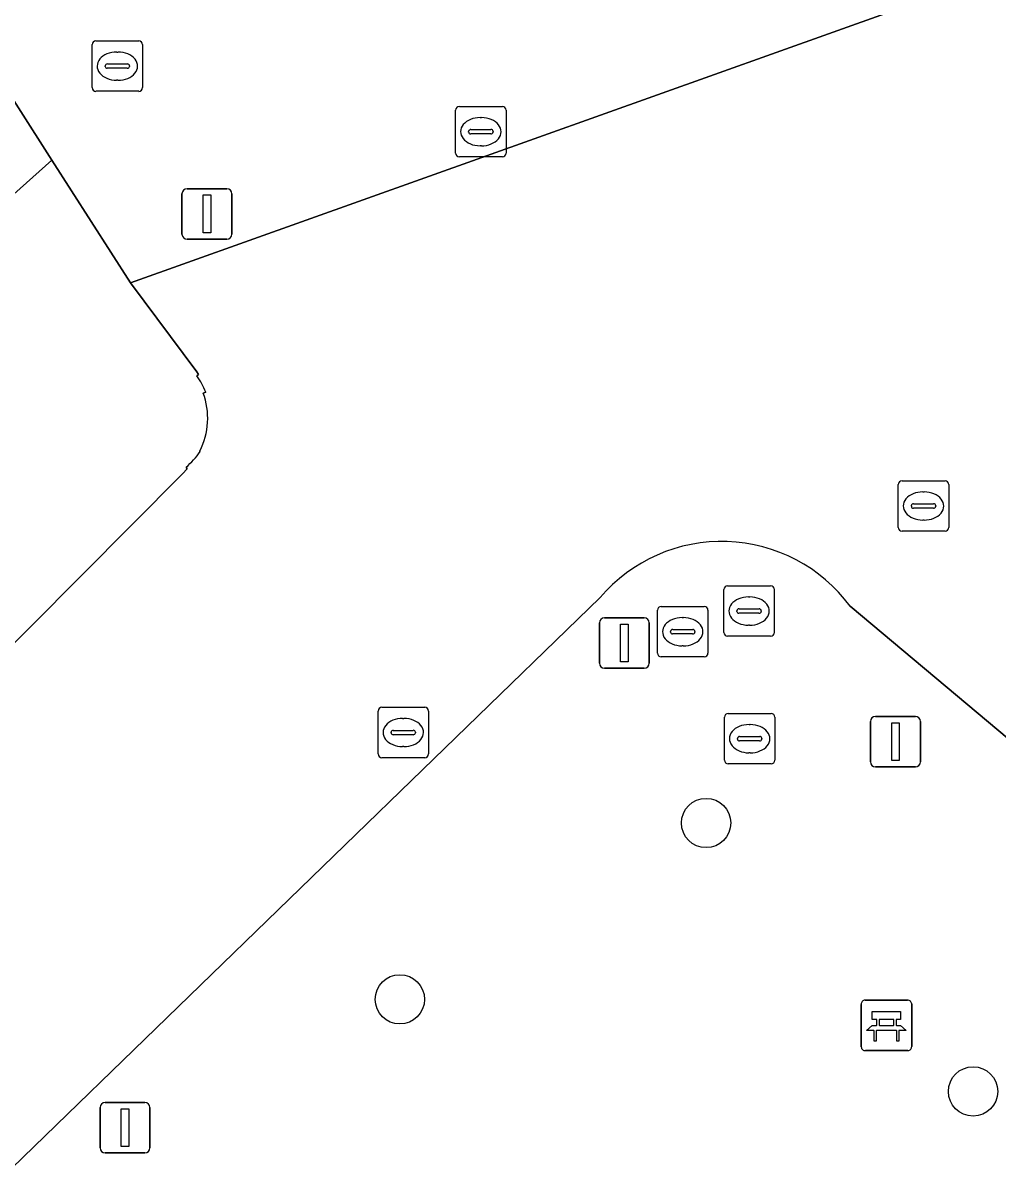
# Model space of a CAD drawing. Extents: x 161087 to 161926, y 382572 to 383873.
# Drawn here: x 161454.07 to 161473.41, y 383168.59 to 383191.42 of the extents above; entities that cross this region are included whole.
import ezdxf

# ---------------------------------------------------------------- set-up
doc = ezdxf.new("R2010")
doc.units = 0
for name, color, linetype in [('IMGEO_Bank', 7, 'Continuous'), ('IMGEO_Boom', 7, 'Continuous'), ('IMGEO_Brandkraan', 7, 'Continuous'), ('IMGEO_Kolk', 7, 'Continuous'), ('IMGEO_Lichtmast', 7, 'Continuous'), ('IMGEO_Pand', 7, 'Continuous'), ('IMGEO_Rioolput', 7, 'Continuous'), ('IMGEO_Voetgangersgebied_gesloten', 7, 'Continuous'), ('IMGEO_Voetgangersgebied_open', 7, 'Continuous')]:
    doc.layers.add(name, color=color, linetype=linetype)

msp = doc.modelspace()

# ---------------------------------------------------------------- linework, layer by layer
at = {"layer": 'IMGEO_Bank'}
for p, q in [((161470.769, 383172.039), (161471.61, 383172.039)), ((161471.61, 383172.039), (161470.769, 383172.039)), ((161470.694, 383171.114), (161470.694, 383171.955)), ((161470.694, 383171.955), (161470.694, 383171.114)), ((161471.694, 383171.964), (161471.694, 383171.123)), ((161471.694, 383171.123), (161471.694, 383171.964)), ((161471.003, 383171.545), (161471.003, 383171.651)), ((161471.047, 383171.651), (161471.047, 383171.545)), ((161471.335, 383171.657), (161471.053, 383171.657)), ((161471.053, 383171.539), (161471.335, 383171.539)), ((161471.341, 383171.545), (161471.341, 383171.651)), ((161471.385, 383171.651), (161471.385, 383171.545)), ((161471.391, 383171.437), (161470.998, 383171.437)), ((161471.619, 383171.039), (161470.778, 383171.039)), ((161470.778, 383171.039), (161471.619, 383171.039))]:
    msp.add_line(p, q, dxfattribs=at)
for points in [[(161470.997, 383171.657), (161470.911, 383171.657), (161470.911, 383171.818), (161471.474, 383171.818), (161471.474, 383171.657), (161471.391, 383171.657)], [(161470.941, 383171.437), (161470.799, 383171.437), (161470.911, 383171.539), (161470.997, 383171.539)], [(161471.391, 383171.539), (161471.474, 383171.539), (161471.586, 383171.437), (161471.447, 383171.437)], [(161470.991, 383171.43), (161470.991, 383171.223), (161470.948, 383171.223), (161470.948, 383171.43)], [(161471.441, 383171.43), (161471.441, 383171.223), (161471.397, 383171.223), (161471.397, 383171.43)]]:
    msp.add_lwpolyline(points, dxfattribs=at)
for centre, radius, start, end in [((161470.772, 383171.961), 0.0779, 92.4484, 184.2845), ((161470.772, 383171.961), 0.0779, 92.4484, 184.2845), ((161471.616, 383171.961), 0.0779, 2.4484, 94.2845), ((161471.616, 383171.961), 0.0779, 2.4484, 94.2845), ((161470.996, 383171.65), 0.00671, 2.8957, 87.1043), ((161470.996, 383171.546), 0.00671, 272.8957, 357.1043), ((161471.053, 383171.65), 0.00671, 92.8957, 177.1043), ((161471.053, 383171.546), 0.00671, 182.8957, 267.1043), ((161471.335, 383171.65), 0.00671, 2.8957, 87.1043), ((161471.335, 383171.546), 0.00671, 272.8957, 357.1043), ((161471.392, 383171.65), 0.00671, 92.8957, 177.1043), ((161471.392, 383171.546), 0.00671, 182.8957, 267.1043), ((161470.941, 383171.43), 0.00671, 2.8957, 87.1043), ((161470.998, 383171.43), 0.00671, 92.8957, 177.1043), ((161471.39, 383171.43), 0.00671, 2.8957, 87.1043), ((161471.447, 383171.43), 0.00671, 92.8957, 177.1043), ((161470.772, 383171.117), 0.0779, 182.4484, 274.2845), ((161470.772, 383171.117), 0.0779, 182.4484, 274.2845), ((161471.616, 383171.117), 0.0779, 272.4484, 4.2845), ((161471.616, 383171.117), 0.0779, 272.4484, 4.2845)]:
    msp.add_arc(centre, radius, start, end, dxfattribs=at)
at = {"layer": 'IMGEO_Boom'}
for centre in [(161467.616, 383175.554), (161461.541, 383172.056), (161472.912, 383170.229)]:
    msp.add_circle(centre, 0.489, dxfattribs=at)
at = {"layer": 'IMGEO_Brandkraan'}
for p, q in [((161462.647, 383188.841), (161462.647, 383189.693)), ((161462.722, 383189.767), (161463.574, 383189.767)), ((161463.648, 383189.693), (161463.648, 383188.841)), ((161463.135, 383189.547), (161463.16, 383189.547)), ((161462.906, 383189.261), (161462.906, 383189.273)), ((161463.344, 383189.224), (161462.946, 383189.224)), ((161462.949, 383189.31), (161463.347, 383189.31)), ((161463.39, 383189.273), (161463.39, 383189.261)), ((161463.158, 383188.987), (161463.133, 383188.987)), ((161463.574, 383188.767), (161462.722, 383188.767))]:
    msp.add_line(p, q, dxfattribs=at)
for points in [[(161462.647, 383188.841), (161462.647, 383189.693)], [(161462.722, 383189.767), (161463.574, 383189.767)], [(161463.648, 383189.693), (161463.648, 383188.841)], [(161463.574, 383188.767), (161462.722, 383188.767)]]:
    msp.add_lwpolyline(points, dxfattribs=at)
for centre, radius, start, end in [((161462.724, 383189.691), 0.0765, 91.552, 178.448), ((161462.724, 383189.691), 0.0765, 91.552, 178.448), ((161463.572, 383189.691), 0.0765, 1.552, 88.448), ((161463.572, 383189.691), 0.0765, 1.552, 88.448), ((161462.946, 383189.27), 0.0403, 85.8775, 175.7526), ((161462.943, 383189.26), 0.0366, 178.938, 274.7102), ((161463.347, 383189.267), 0.043, 264.8664, 352.4533), ((161463.351, 383189.272), 0.0386, 1.7309, 96.639), ((161462.724, 383188.843), 0.0765, 181.552, 268.448), ((161462.724, 383188.843), 0.0765, 181.552, 268.448), ((161463.572, 383188.843), 0.0765, 271.552, 358.448), ((161463.572, 383188.843), 0.0765, 271.552, 358.448)]:
    msp.add_arc(centre, radius, start, end, dxfattribs=at)
for centre, major_axis, ratio, start_param, end_param in [((161463.134, 383189.267), (-0.387, 0.002), 0.722429, 4.712389, 7.853982), ((161463.159, 383189.267), (-0.39, 0.002), 0.717154, 1.570796, 4.712389)]:
    msp.add_ellipse(centre, major_axis=major_axis, ratio=ratio, start_param=start_param, end_param=end_param, dxfattribs=at)
at = {"layer": 'IMGEO_Kolk'}
for p, q in [((161455.437, 383190.142), (161455.437, 383190.994)), ((161455.512, 383191.068), (161456.364, 383191.068)), ((161456.438, 383190.994), (161456.438, 383190.142)), ((161455.925, 383190.848), (161455.95, 383190.848)), ((161455.696, 383190.562), (161455.696, 383190.574)), ((161456.134, 383190.525), (161455.736, 383190.525)), ((161455.739, 383190.611), (161456.137, 383190.611)), ((161456.18, 383190.574), (161456.18, 383190.562)), ((161455.948, 383190.288), (161455.923, 383190.288)), ((161456.364, 383190.068), (161455.512, 383190.068))]:
    msp.add_line(p, q, dxfattribs=at)
for points in [[(161455.437, 383190.142), (161455.437, 383190.994)], [(161455.512, 383191.068), (161456.364, 383191.068)], [(161456.438, 383190.994), (161456.438, 383190.142)], [(161456.364, 383190.068), (161455.512, 383190.068)]]:
    msp.add_lwpolyline(points, dxfattribs=at)
for centre, radius, start, end in [((161455.514, 383190.992), 0.0765, 91.552, 178.448), ((161455.514, 383190.992), 0.0765, 91.552, 178.448), ((161456.362, 383190.992), 0.0765, 1.552, 88.448), ((161456.362, 383190.992), 0.0765, 1.552, 88.448), ((161455.736, 383190.571), 0.0403, 85.8775, 175.7526), ((161455.733, 383190.561), 0.0366, 178.938, 274.7102), ((161456.137, 383190.568), 0.043, 264.8664, 352.4533), ((161456.141, 383190.573), 0.0386, 1.7309, 96.639), ((161455.514, 383190.144), 0.0765, 181.552, 268.448), ((161455.514, 383190.144), 0.0765, 181.552, 268.448), ((161456.362, 383190.144), 0.0765, 271.552, 358.448), ((161456.362, 383190.144), 0.0765, 271.552, 358.448)]:
    msp.add_arc(centre, radius, start, end, dxfattribs=at)
for centre, major_axis, ratio, start_param, end_param in [((161455.924, 383190.568), (-0.387, 0.002), 0.722429, 4.712389, 7.853982), ((161455.949, 383190.568), (-0.39, 0.002), 0.717154, 1.570796, 4.712389)]:
    msp.add_ellipse(centre, major_axis=major_axis, ratio=ratio, start_param=start_param, end_param=end_param, dxfattribs=at)
at = {"layer": 'IMGEO_Lichtmast'}
for p, q in [((161457.219, 383187.237), (161457.219, 383188.037)), ((161457.219, 383188.037), (161457.219, 383187.237)), ((161457.319, 383188.137), (161458.109, 383188.137)), ((161458.109, 383188.137), (161457.319, 383188.137)), ((161458.209, 383188.037), (161458.209, 383187.237)), ((161458.209, 383187.237), (161458.209, 383188.037)), ((161458.109, 383187.137), (161457.319, 383187.137)), ((161457.319, 383187.137), (161458.109, 383187.137)), ((161465.499, 383178.723), (161465.499, 383179.523)), ((161465.499, 383179.523), (161465.499, 383178.723)), ((161465.599, 383179.623), (161466.389, 383179.623)), ((161466.389, 383179.623), (161465.599, 383179.623)), ((161466.489, 383179.523), (161466.489, 383178.723)), ((161466.489, 383178.723), (161466.489, 383179.523)), ((161466.389, 383178.623), (161465.599, 383178.623)), ((161465.599, 383178.623), (161466.389, 383178.623)), ((161470.877, 383176.768), (161470.877, 383177.568)), ((161470.877, 383177.568), (161470.877, 383176.768)), ((161470.977, 383177.668), (161471.767, 383177.668)), ((161471.767, 383177.668), (161470.977, 383177.668)), ((161471.867, 383177.568), (161471.867, 383176.768)), ((161471.867, 383176.768), (161471.867, 383177.568)), ((161471.767, 383176.668), (161470.977, 383176.668)), ((161470.977, 383176.668), (161471.767, 383176.668)), ((161455.694, 383170.009), (161456.484, 383170.009)), ((161456.484, 383170.009), (161455.694, 383170.009)), ((161455.594, 383169.109), (161455.594, 383169.909)), ((161455.594, 383169.909), (161455.594, 383169.109)), ((161456.584, 383169.909), (161456.584, 383169.109)), ((161456.584, 383169.109), (161456.584, 383169.909)), ((161456.484, 383169.009), (161455.694, 383169.009)), ((161455.694, 383169.009), (161456.484, 383169.009))]:
    msp.add_line(p, q, dxfattribs=at)
for points in [[(161457.639, 383188.012), (161457.789, 383188.012), (161457.789, 383187.262), (161457.639, 383187.262), (161457.639, 383188.012)], [(161465.919, 383179.498), (161466.069, 383179.498), (161466.069, 383178.748), (161465.919, 383178.748), (161465.919, 383179.498)], [(161471.297, 383177.543), (161471.447, 383177.543), (161471.447, 383176.793), (161471.297, 383176.793), (161471.297, 383177.543)], [(161456.014, 383169.884), (161456.164, 383169.884), (161456.164, 383169.134), (161456.014, 383169.134), (161456.014, 383169.884)]]:
    msp.add_lwpolyline(points, dxfattribs=at)
for centre, start, end in [((161457.319, 383188.037), 90, 180), ((161457.319, 383188.037), 90, 180), ((161458.109, 383188.037), 0, 90), ((161458.109, 383188.037), 360, 90), ((161457.319, 383187.237), 180, 270), ((161457.319, 383187.237), 180, 270), ((161458.109, 383187.237), 270, 0), ((161458.109, 383187.237), 270, 0), ((161465.599, 383179.523), 90, 180), ((161465.599, 383179.523), 90, 180), ((161466.389, 383179.523), 0, 90), ((161466.389, 383179.523), 360, 90), ((161465.599, 383178.723), 180, 270), ((161465.599, 383178.723), 180, 270), ((161466.389, 383178.723), 270, 0), ((161466.389, 383178.723), 270, 0), ((161470.977, 383177.568), 90, 180), ((161470.977, 383177.568), 90, 180), ((161471.767, 383177.568), 0, 90), ((161471.767, 383177.568), 360, 90), ((161470.977, 383176.768), 180, 270), ((161470.977, 383176.768), 180, 270), ((161471.767, 383176.768), 270, 0), ((161471.767, 383176.768), 270, 0), ((161455.694, 383169.909), 90, 180), ((161455.694, 383169.909), 90, 180), ((161456.484, 383169.909), 0, 90), ((161456.484, 383169.909), 360, 90), ((161455.694, 383169.109), 180, 270), ((161455.694, 383169.109), 180, 270), ((161456.484, 383169.109), 270, 0), ((161456.484, 383169.109), 270, 0)]:
    msp.add_arc(centre, 0.1, start, end, dxfattribs=at)
at = {"layer": 'IMGEO_Pand'}
msp.add_lwpolyline([(161453.355, 383190.709), (161438.823, 383181.646), (161436.915, 383180.365), (161440.649, 383176.193), (161454.639, 383188.704)], close=True, dxfattribs=at)
for points in [[(161457.515, 383184.425), (161457.544, 383184.449), (161457.513, 383184.505), (161456.2, 383186.266), (161454.639, 383188.704), (161440.649, 383176.193), (161445.404, 383170.879), (161446.229, 383171.704), (161446.667, 383172.091), (161449.429, 383174.715), (161450.105, 383175.285), (161450.138, 383175.248), (161450.242, 383175.342), (161450.195, 383175.406), (161457.228, 383182.482)], [(161457.638, 383184.083), (161457.691, 383184.099)], [(161457.58, 383182.922), (161457.571, 383182.933)], [(161457.228, 383182.482), (161457.325, 383182.581), (161457.301, 383182.611)]]:
    msp.add_lwpolyline(points, dxfattribs=at)
for centre, radius, start, end in [((161456.356, 383183.589), 1.429, 20.9166, 35.8106), ((161456.305, 383183.584), 1.424, 332.8039, 20.5275), ((161456.171, 383183.905), 1.718, 311.1207, 325.0884)]:
    msp.add_arc(centre, radius, start, end, dxfattribs=at)
at = {"layer": 'IMGEO_Rioolput'}
for p, q in [((161471.428, 383181.416), (161471.428, 383182.268)), ((161471.503, 383182.342), (161472.355, 383182.342)), ((161472.429, 383182.268), (161472.429, 383181.416)), ((161471.916, 383182.122), (161471.941, 383182.122)), ((161471.687, 383181.836), (161471.687, 383181.848)), ((161472.125, 383181.799), (161471.727, 383181.799)), ((161471.73, 383181.885), (161472.128, 383181.885)), ((161472.171, 383181.848), (161472.171, 383181.836)), ((161471.939, 383181.562), (161471.914, 383181.562)), ((161472.355, 383181.342), (161471.503, 383181.342)), ((161468.043, 383180.258), (161468.895, 383180.258)), ((161467.968, 383179.332), (161467.968, 383180.184)), ((161468.456, 383180.038), (161468.481, 383180.038)), ((161468.969, 383180.184), (161468.969, 383179.332)), ((161466.652, 383178.922), (161466.652, 383179.774)), ((161466.727, 383179.848), (161467.579, 383179.848)), ((161467.653, 383179.774), (161467.653, 383178.922)), ((161468.227, 383179.752), (161468.227, 383179.764)), ((161468.27, 383179.801), (161468.668, 383179.801)), ((161468.711, 383179.764), (161468.711, 383179.752)), ((161467.14, 383179.628), (161467.165, 383179.628)), ((161468.665, 383179.715), (161468.267, 383179.715)), ((161466.911, 383179.342), (161466.911, 383179.354)), ((161467.349, 383179.305), (161466.951, 383179.305)), ((161466.954, 383179.391), (161467.352, 383179.391)), ((161467.395, 383179.354), (161467.395, 383179.342)), ((161468.479, 383179.478), (161468.454, 383179.478)), ((161467.163, 383179.068), (161467.138, 383179.068)), ((161468.895, 383179.258), (161468.043, 383179.258)), ((161467.579, 383178.848), (161466.727, 383178.848)), ((161461.108, 383176.923), (161461.108, 383177.775)), ((161461.183, 383177.849), (161462.035, 383177.849)), ((161462.109, 383177.775), (161462.109, 383176.923)), ((161468.054, 383177.726), (161468.906, 383177.726)), ((161461.596, 383177.629), (161461.621, 383177.629)), ((161467.979, 383176.8), (161467.979, 383177.652)), ((161468.467, 383177.506), (161468.492, 383177.506)), ((161468.98, 383177.652), (161468.98, 383176.8)), ((161461.367, 383177.343), (161461.367, 383177.355)), ((161461.805, 383177.306), (161461.407, 383177.306)), ((161461.41, 383177.392), (161461.808, 383177.392)), ((161461.851, 383177.355), (161461.851, 383177.343)), ((161468.238, 383177.22), (161468.238, 383177.232)), ((161468.281, 383177.269), (161468.679, 383177.269)), ((161468.722, 383177.232), (161468.722, 383177.22)), ((161461.619, 383177.069), (161461.594, 383177.069)), ((161468.676, 383177.183), (161468.278, 383177.183)), ((161462.035, 383176.849), (161461.183, 383176.849)), ((161468.49, 383176.946), (161468.465, 383176.946)), ((161468.906, 383176.726), (161468.054, 383176.726))]:
    msp.add_line(p, q, dxfattribs=at)
for points in [[(161471.428, 383181.416), (161471.428, 383182.268)], [(161471.503, 383182.342), (161472.355, 383182.342)], [(161472.429, 383182.268), (161472.429, 383181.416)], [(161472.355, 383181.342), (161471.503, 383181.342)], [(161468.043, 383180.258), (161468.895, 383180.258)], [(161467.968, 383179.332), (161467.968, 383180.184)], [(161468.969, 383180.184), (161468.969, 383179.332)], [(161466.652, 383178.922), (161466.652, 383179.774)], [(161466.727, 383179.848), (161467.579, 383179.848)], [(161467.653, 383179.774), (161467.653, 383178.922)], [(161468.895, 383179.258), (161468.043, 383179.258)], [(161467.579, 383178.848), (161466.727, 383178.848)], [(161461.108, 383176.923), (161461.108, 383177.775)], [(161461.183, 383177.849), (161462.035, 383177.849)], [(161462.109, 383177.775), (161462.109, 383176.923)], [(161468.054, 383177.726), (161468.906, 383177.726)], [(161467.979, 383176.8), (161467.979, 383177.652)], [(161468.98, 383177.652), (161468.98, 383176.8)], [(161462.035, 383176.849), (161461.183, 383176.849)], [(161468.906, 383176.726), (161468.054, 383176.726)]]:
    msp.add_lwpolyline(points, dxfattribs=at)
for centre, radius, start, end in [((161471.505, 383182.266), 0.0765, 91.552, 178.448), ((161471.505, 383182.266), 0.0765, 91.552, 178.448), ((161472.353, 383182.266), 0.0765, 1.552, 88.448), ((161472.353, 383182.266), 0.0765, 1.552, 88.448), ((161471.727, 383181.845), 0.0403, 85.8775, 175.7526), ((161471.724, 383181.835), 0.0366, 178.938, 274.7102), ((161472.128, 383181.842), 0.043, 264.8664, 352.4533), ((161472.132, 383181.847), 0.0386, 1.7309, 96.639), ((161471.505, 383181.418), 0.0765, 181.552, 268.448), ((161471.505, 383181.418), 0.0765, 181.552, 268.448), ((161472.353, 383181.418), 0.0765, 271.552, 358.448), ((161472.353, 383181.418), 0.0765, 271.552, 358.448), ((161468.045, 383180.182), 0.0765, 91.552, 178.448), ((161468.045, 383180.182), 0.0765, 91.552, 178.448), ((161468.893, 383180.182), 0.0765, 1.552, 88.448), ((161468.893, 383180.182), 0.0765, 1.552, 88.448), ((161466.729, 383179.772), 0.0765, 91.552, 178.448), ((161466.729, 383179.772), 0.0765, 91.552, 178.448), ((161467.577, 383179.772), 0.0765, 1.552, 88.448), ((161467.577, 383179.772), 0.0765, 1.552, 88.448), ((161468.267, 383179.761), 0.0403, 85.8775, 175.7526), ((161468.264, 383179.751), 0.0366, 178.938, 274.7102), ((161468.668, 383179.758), 0.043, 264.8664, 352.4533), ((161468.672, 383179.763), 0.0386, 1.7309, 96.639), ((161466.951, 383179.351), 0.0403, 85.8775, 175.7526), ((161466.948, 383179.341), 0.0366, 178.938, 274.7102), ((161467.352, 383179.348), 0.043, 264.8664, 352.4533), ((161467.356, 383179.353), 0.0386, 1.7309, 96.639), ((161468.045, 383179.334), 0.0765, 181.552, 268.448), ((161468.045, 383179.334), 0.0765, 181.552, 268.448), ((161468.893, 383179.334), 0.0765, 271.552, 358.448), ((161468.893, 383179.334), 0.0765, 271.552, 358.448), ((161466.729, 383178.924), 0.0765, 181.552, 268.448), ((161466.729, 383178.924), 0.0765, 181.552, 268.448), ((161467.577, 383178.924), 0.0765, 271.552, 358.448), ((161467.577, 383178.924), 0.0765, 271.552, 358.448), ((161461.185, 383177.773), 0.0765, 91.552, 178.448), ((161461.185, 383177.773), 0.0765, 91.552, 178.448), ((161462.033, 383177.773), 0.0765, 1.552, 88.448), ((161462.033, 383177.773), 0.0765, 1.552, 88.448), ((161468.056, 383177.65), 0.0765, 91.552, 178.448), ((161468.056, 383177.65), 0.0765, 91.552, 178.448), ((161468.904, 383177.65), 0.0765, 1.552, 88.448), ((161468.904, 383177.65), 0.0765, 1.552, 88.448), ((161461.407, 383177.352), 0.0403, 85.8775, 175.7526), ((161461.404, 383177.342), 0.0366, 178.938, 274.7102), ((161461.808, 383177.349), 0.043, 264.8664, 352.4533), ((161461.812, 383177.354), 0.0386, 1.7309, 96.639), ((161468.278, 383177.229), 0.0403, 85.8775, 175.7526), ((161468.683, 383177.231), 0.0386, 1.7309, 96.639), ((161468.275, 383177.219), 0.0366, 178.938, 274.7102), ((161468.679, 383177.226), 0.043, 264.8664, 352.4533), ((161461.185, 383176.925), 0.0765, 181.552, 268.448), ((161461.185, 383176.925), 0.0765, 181.552, 268.448), ((161462.033, 383176.925), 0.0765, 271.552, 358.448), ((161462.033, 383176.925), 0.0765, 271.552, 358.448), ((161468.056, 383176.802), 0.0765, 181.552, 268.448), ((161468.056, 383176.802), 0.0765, 181.552, 268.448), ((161468.904, 383176.802), 0.0765, 271.552, 358.448), ((161468.904, 383176.802), 0.0765, 271.552, 358.448)]:
    msp.add_arc(centre, radius, start, end, dxfattribs=at)
for centre, major_axis, ratio, start_param, end_param in [((161471.915, 383181.842), (-0.387, 0.002), 0.722429, 4.712389, 7.853982), ((161471.94, 383181.842), (-0.39, 0.002), 0.717154, 1.570796, 4.712389), ((161468.455, 383179.758), (-0.387, 0.002), 0.722429, 4.712389, 7.853982), ((161468.48, 383179.758), (-0.39, 0.002), 0.717154, 1.570796, 4.712389), ((161467.139, 383179.348), (-0.387, 0.002), 0.722429, 4.712389, 7.853982), ((161467.164, 383179.348), (-0.39, 0.002), 0.717154, 1.570796, 4.712389), ((161461.595, 383177.349), (-0.387, 0.002), 0.722429, 4.712389, 7.853982), ((161461.62, 383177.349), (-0.39, 0.002), 0.717154, 1.570796, 4.712389), ((161468.466, 383177.226), (-0.387, 0.002), 0.722429, 4.712389, 7.853982), ((161468.491, 383177.226), (-0.39, 0.002), 0.717154, 1.570796, 4.712389)]:
    msp.add_ellipse(centre, major_axis=major_axis, ratio=ratio, start_param=start_param, end_param=end_param, dxfattribs=at)
at = {"layer": 'IMGEO_Voetgangersgebied_gesloten'}
for points in [[(161465.512, 383180.027), (161439.743, 383155.034), (161433.223, 383150.013)], [(161452.014, 383133.957), (161455.037, 383136.883), (161455.324, 383137.162), (161458.337, 383140.093), (161458.627, 383140.369), (161461.646, 383143.302), (161461.933, 383143.575), (161464.947, 383146.51), (161465.234, 383146.786), (161468.251, 383149.714), (161468.538, 383149.988), (161471.555, 383152.923), (161471.841, 383153.2), (161474.855, 383156.126), (161475.144, 383156.4), (161478.156, 383159.338), (161478.44, 383159.62), (161481.465, 383162.543), (161481.754, 383162.819), (161484.741, 383165.686), (161485.029, 383165.965), (161485.834, 383166.972), (161470.474, 383179.856)]]:
    msp.add_lwpolyline(points, dxfattribs=at)
msp.add_arc((161467.925, 383177.967), 3.172, 36.5338, 139.5188, dxfattribs=at)
at = {"layer": 'IMGEO_Voetgangersgebied_open'}
for points in [[(161453.355, 383190.709), (161454.639, 383188.704), (161456.2, 383186.266), (161473.622, 383192.488), (161473.443, 383192.991), (161478.63, 383194.835), (161477.573, 383197.773), (161479.633, 383198.51), (161479.241, 383199.613), (161478.947, 383200.44), (161479.39, 383200.598), (161478.393, 383203.322), (161477.953, 383203.158), (161477.624, 383204.042)], [(161470.474, 383179.856), (161485.834, 383166.972), (161486.321, 383167.583), (161490.38, 383171.93), (161484.631, 383176.749), (161480.154, 383180.503), (161477.231, 383182.96), (161476.743, 383184.249), (161475.709, 383186.979), (161477.456, 383187.896), (161484.787, 383191.076), (161490.644, 383193.385), (161488.988, 383197.957), (161473.622, 383192.488), (161456.2, 383186.266), (161457.513, 383184.505), (161457.544, 383184.449), (161457.515, 383184.425)], [(161457.691, 383184.099), (161457.638, 383184.083)], [(161457.571, 383182.933), (161457.58, 383182.922)], [(161457.301, 383182.611), (161457.325, 383182.581), (161457.228, 383182.482), (161450.195, 383175.406), (161450.242, 383175.342), (161450.138, 383175.248), (161450.105, 383175.285), (161449.429, 383174.715), (161446.667, 383172.091), (161446.229, 383171.704), (161445.404, 383170.879), (161444.895, 383170.37), (161439.944, 383165.418), (161440.372, 383164.968), (161431.056, 383155.861), (161429.726, 383154.156), (161433.223, 383150.013), (161439.743, 383155.034), (161465.512, 383180.027)]]:
    msp.add_lwpolyline(points, dxfattribs=at)
for centre, radius, start, end in [((161456.356, 383183.589), 1.429, 20.9166, 35.8106), ((161456.305, 383183.584), 1.424, 332.8039, 20.5275), ((161456.171, 383183.905), 1.718, 311.1207, 325.0884), ((161467.925, 383177.967), 3.172, 36.5338, 139.5188)]:
    msp.add_arc(centre, radius, start, end, dxfattribs=at)

doc.saveas('drawing.dxf')
